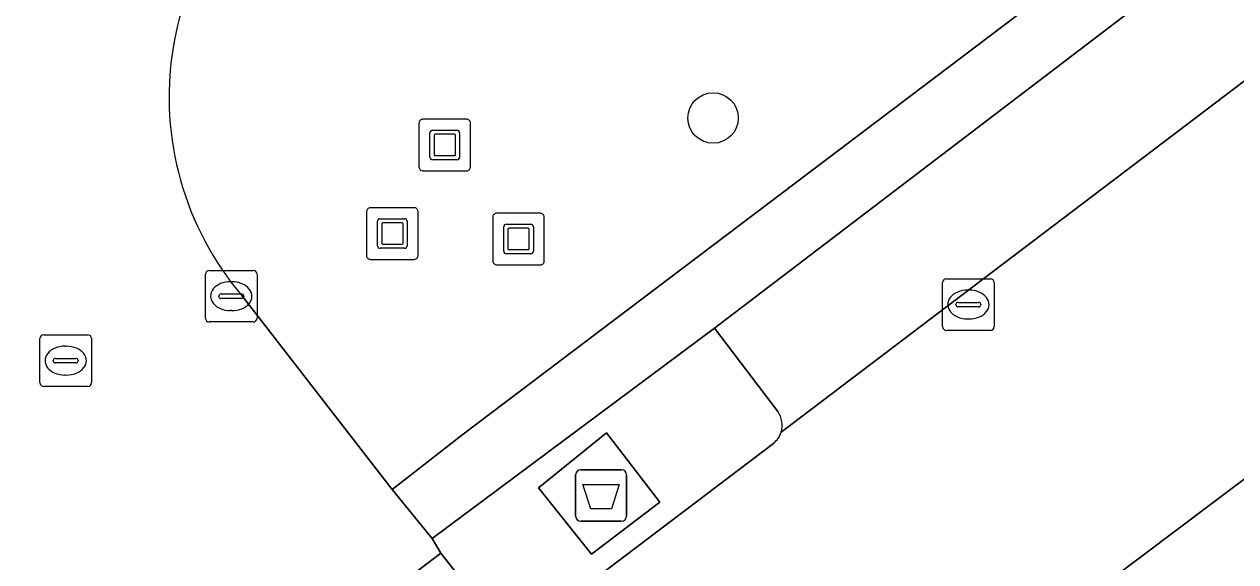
# Model space of a CAD drawing. Extents: x 160030 to 160839, y 385325 to 386450.
# Drawn here: x 160293.06 to 160316.56, y 385979.86 to 385990.28 of the extents above; entities that cross this region are included whole.
import ezdxf

# ---------------------------------------------------------------- set-up
doc = ezdxf.new("R2010")
doc.units = 0
for name, color, linetype in [('IMGEO_Afval_apart_plaats', 7, 'Continuous'), ('IMGEO_Boom', 7, 'Continuous'), ('IMGEO_Groenvoorziening', 7, 'Continuous'), ('IMGEO_Haag', 7, 'Continuous'), ('IMGEO_Kolk', 7, 'Continuous'), ('IMGEO_Kunstobject', 7, 'Continuous'), ('IMGEO_Parkeervlak_open', 7, 'Continuous'), ('IMGEO_Rijbaan_lokaal_open', 7, 'Continuous'), ('IMGEO_Rioolput', 7, 'Continuous'), ('IMGEO_Voetpad_gesloten', 7, 'Continuous'), ('IMGEO_Voetpad_open', 7, 'Continuous')]:
    doc.layers.add(name, color=color, linetype=linetype)

msp = doc.modelspace()

# ---------------------------------------------------------------- linework, layer by layer
at = {"layer": 'IMGEO_Afval_apart_plaats'}
for p, q in [((160303.856, 385981.649), (160304.646, 385981.649)), ((160304.646, 385981.649), (160303.856, 385981.649)), ((160303.756, 385980.749), (160303.756, 385981.549)), ((160303.756, 385981.549), (160303.756, 385980.749)), ((160304.746, 385981.549), (160304.746, 385980.749)), ((160304.746, 385980.749), (160304.746, 385981.549)), ((160304.646, 385980.649), (160303.856, 385980.649)), ((160303.856, 385980.649), (160304.646, 385980.649))]:
    msp.add_line(p, q, dxfattribs=at)
msp.add_lwpolyline([(160303.899, 385981.363), (160304.603, 385981.363), (160304.454, 385980.893), (160304.048, 385980.893), (160303.899, 385981.363)], dxfattribs=at)
for centre, start, end in [((160303.856, 385981.549), 90, 180), ((160303.856, 385981.549), 90, 180), ((160304.646, 385981.549), 0, 90), ((160304.646, 385981.549), 360, 90), ((160303.856, 385980.749), 180, 270), ((160303.856, 385980.749), 180, 270), ((160304.646, 385980.749), 270, 0), ((160304.646, 385980.749), 270, 0)]:
    msp.add_arc(centre, 0.1, start, end, dxfattribs=at)
at = {"layer": 'IMGEO_Boom'}
msp.add_circle((160306.423, 385988.465), 0.489, dxfattribs=at)
at = {"layer": 'IMGEO_Groenvoorziening'}
msp.add_lwpolyline([(160326.78, 385999.882), (160326.893, 385999.983), (160326.181, 386000.938), (160325.898, 386000.723), (160324.95, 386000), (160301.572, 385982.338), (160300.43, 385981.446), (160300.198, 385981.265), (160300.971, 385980.314), (160306.448, 385984.39)], close=True, dxfattribs=at)
at = {"layer": 'IMGEO_Haag'}
msp.add_lwpolyline([(160326.78, 385999.882), (160326.893, 385999.983), (160326.181, 386000.938), (160325.898, 386000.723), (160324.95, 386000), (160301.572, 385982.338), (160300.43, 385981.446), (160300.198, 385981.265), (160300.971, 385980.314), (160306.448, 385984.39)], close=True, dxfattribs=at)
at = {"layer": 'IMGEO_Kolk'}
for p, q in [((160296.575, 385984.586), (160296.575, 385985.438)), ((160296.65, 385985.512), (160297.502, 385985.512)), ((160297.576, 385985.438), (160297.576, 385984.586)), ((160297.063, 385985.292), (160297.088, 385985.292)), ((160310.874, 385984.424), (160310.874, 385985.276)), ((160310.949, 385985.35), (160311.801, 385985.35)), ((160311.875, 385985.276), (160311.875, 385984.424)), ((160296.834, 385985.006), (160296.834, 385985.018)), ((160297.272, 385984.969), (160296.874, 385984.969)), ((160296.877, 385985.055), (160297.275, 385985.055)), ((160297.318, 385985.018), (160297.318, 385985.006)), ((160311.362, 385985.13), (160311.387, 385985.13)), ((160297.086, 385984.732), (160297.061, 385984.732)), ((160311.133, 385984.844), (160311.133, 385984.856)), ((160311.571, 385984.807), (160311.173, 385984.807)), ((160311.176, 385984.893), (160311.574, 385984.893)), ((160311.617, 385984.856), (160311.617, 385984.844)), ((160297.502, 385984.512), (160296.65, 385984.512)), ((160311.385, 385984.57), (160311.36, 385984.57)), ((160311.801, 385984.35), (160310.949, 385984.35))]:
    msp.add_line(p, q, dxfattribs=at)
for points in [[(160296.575, 385984.586), (160296.575, 385985.438)], [(160296.65, 385985.512), (160297.502, 385985.512)], [(160297.576, 385985.438), (160297.576, 385984.586)], [(160310.874, 385984.424), (160310.874, 385985.276)], [(160310.949, 385985.35), (160311.801, 385985.35)], [(160311.875, 385985.276), (160311.875, 385984.424)], [(160297.502, 385984.512), (160296.65, 385984.512)], [(160311.801, 385984.35), (160310.949, 385984.35)]]:
    msp.add_lwpolyline(points, dxfattribs=at)
for centre, radius, start, end in [((160296.652, 385985.436), 0.0765, 91.552, 178.448), ((160296.652, 385985.436), 0.0765, 91.552, 178.448), ((160297.5, 385985.436), 0.0765, 1.552, 88.448), ((160297.5, 385985.436), 0.0765, 1.552, 88.448), ((160310.951, 385985.274), 0.0765, 91.552, 178.448), ((160310.951, 385985.274), 0.0765, 91.552, 178.448), ((160311.799, 385985.274), 0.0765, 1.552, 88.448), ((160311.799, 385985.274), 0.0765, 1.552, 88.448), ((160296.874, 385985.015), 0.0403, 85.8775, 175.7526), ((160296.871, 385985.005), 0.0366, 178.938, 274.7102), ((160297.275, 385985.012), 0.043, 264.8664, 352.4533), ((160297.279, 385985.017), 0.0386, 1.7309, 96.639), ((160311.173, 385984.853), 0.0403, 85.8775, 175.7526), ((160311.17, 385984.843), 0.0366, 178.938, 274.7102), ((160311.574, 385984.85), 0.043, 264.8664, 352.4533), ((160311.578, 385984.855), 0.0386, 1.7309, 96.639), ((160296.652, 385984.588), 0.0765, 181.552, 268.448), ((160296.652, 385984.588), 0.0765, 181.552, 268.448), ((160297.5, 385984.588), 0.0765, 271.552, 358.448), ((160297.5, 385984.588), 0.0765, 271.552, 358.448), ((160310.951, 385984.426), 0.0765, 181.552, 268.448), ((160310.951, 385984.426), 0.0765, 181.552, 268.448), ((160311.799, 385984.426), 0.0765, 271.552, 358.448), ((160311.799, 385984.426), 0.0765, 271.552, 358.448)]:
    msp.add_arc(centre, radius, start, end, dxfattribs=at)
for centre, major_axis, ratio, start_param, end_param in [((160297.062, 385985.012), (-0.387, 0.002), 0.722429, 4.712389, 7.853982), ((160297.087, 385985.012), (-0.39, 0.002), 0.717154, 1.570796, 4.712389), ((160311.361, 385984.85), (-0.387, 0.002), 0.722429, 4.712389, 7.853982), ((160311.386, 385984.85), (-0.39, 0.002), 0.717154, 1.570796, 4.712389)]:
    msp.add_ellipse(centre, major_axis=major_axis, ratio=ratio, start_param=start_param, end_param=end_param, dxfattribs=at)
at = {"layer": 'IMGEO_Kunstobject'}
for p, q in [((160301.633, 385988.442), (160300.792, 385988.442)), ((160301.633, 385988.442), (160300.792, 385988.442)), ((160300.717, 385988.358), (160300.717, 385987.517)), ((160300.717, 385988.358), (160300.717, 385987.517)), ((160300.981, 385988.23), (160301.455, 385988.23)), ((160301.717, 385987.526), (160301.717, 385988.367)), ((160301.717, 385987.526), (160301.717, 385988.367)), ((160300.931, 385987.706), (160300.931, 385988.18)), ((160301.011, 385988.13), (160301.011, 385987.756)), ((160301.405, 385988.15), (160301.031, 385988.15)), ((160301.425, 385987.756), (160301.425, 385988.13)), ((160301.505, 385988.18), (160301.505, 385987.706)), ((160301.031, 385987.736), (160301.405, 385987.736)), ((160301.455, 385987.656), (160300.981, 385987.656)), ((160300.801, 385987.442), (160301.642, 385987.442)), ((160300.801, 385987.442), (160301.642, 385987.442)), ((160299.7, 385986.642), (160299.7, 385985.801)), ((160299.7, 385986.642), (160299.7, 385985.801)), ((160300.616, 385986.726), (160299.775, 385986.726)), ((160300.616, 385986.726), (160299.775, 385986.726)), ((160300.7, 385985.81), (160300.7, 385986.651)), ((160300.7, 385985.81), (160300.7, 385986.651)), ((160303.064, 385986.62), (160302.223, 385986.62)), ((160303.064, 385986.62), (160302.223, 385986.62)), ((160299.914, 385985.99), (160299.914, 385986.464)), ((160299.964, 385986.514), (160300.438, 385986.514)), ((160299.994, 385986.414), (160299.994, 385986.04)), ((160300.388, 385986.434), (160300.014, 385986.434)), ((160300.408, 385986.04), (160300.408, 385986.414)), ((160300.488, 385986.464), (160300.488, 385985.99)), ((160302.148, 385986.536), (160302.148, 385985.695)), ((160302.148, 385986.536), (160302.148, 385985.695)), ((160302.362, 385985.884), (160302.362, 385986.358)), ((160302.412, 385986.408), (160302.886, 385986.408)), ((160302.836, 385986.328), (160302.462, 385986.328)), ((160302.936, 385986.358), (160302.936, 385985.884)), ((160303.148, 385985.704), (160303.148, 385986.545)), ((160303.148, 385985.704), (160303.148, 385986.545)), ((160302.442, 385986.308), (160302.442, 385985.934)), ((160302.856, 385985.934), (160302.856, 385986.308)), ((160300.438, 385985.94), (160299.964, 385985.94)), ((160300.014, 385986.02), (160300.388, 385986.02)), ((160302.462, 385985.914), (160302.836, 385985.914)), ((160299.784, 385985.726), (160300.625, 385985.726)), ((160299.784, 385985.726), (160300.625, 385985.726)), ((160302.232, 385985.62), (160303.073, 385985.62)), ((160302.232, 385985.62), (160303.073, 385985.62)), ((160302.886, 385985.834), (160302.412, 385985.834))]:
    msp.add_line(p, q, dxfattribs=at)
for centre, radius, start, end in [((160300.795, 385988.364), 0.0779, 92.4484, 184.2845), ((160300.795, 385988.364), 0.0779, 92.4484, 184.2845), ((160301.639, 385988.364), 0.0779, 2.4484, 94.2845), ((160301.639, 385988.364), 0.0779, 2.4484, 94.2845), ((160300.981, 385988.18), 0.05, 90, 180), ((160301.455, 385988.18), 0.05, 360, 90), ((160301.031, 385988.13), 0.02, 90, 180), ((160301.405, 385988.13), 0.02, 360, 90), ((160301.031, 385987.756), 0.02, 180, 270), ((160301.405, 385987.756), 0.02, 270, 0), ((160300.795, 385987.52), 0.0779, 182.4484, 274.2845), ((160300.795, 385987.52), 0.0779, 182.4484, 274.2845), ((160300.981, 385987.706), 0.05, 180, 270), ((160301.455, 385987.706), 0.05, 270, 0), ((160301.639, 385987.52), 0.0779, 272.4484, 4.2845), ((160301.639, 385987.52), 0.0779, 272.4484, 4.2845), ((160299.778, 385986.648), 0.0779, 92.4484, 184.2845), ((160299.778, 385986.648), 0.0779, 92.4484, 184.2845), ((160300.622, 385986.648), 0.0779, 2.4484, 94.2845), ((160300.622, 385986.648), 0.0779, 2.4484, 94.2845), ((160302.226, 385986.542), 0.0779, 92.4484, 184.2845), ((160302.226, 385986.542), 0.0779, 92.4484, 184.2845), ((160303.07, 385986.542), 0.0779, 2.4484, 94.2845), ((160303.07, 385986.542), 0.0779, 2.4484, 94.2845), ((160299.964, 385986.464), 0.05, 90, 180), ((160300.014, 385986.414), 0.02, 90, 180), ((160300.388, 385986.414), 0.02, 360, 90), ((160300.438, 385986.464), 0.05, 360, 90), ((160302.412, 385986.358), 0.05, 90, 180), ((160302.462, 385986.308), 0.02, 90, 180), ((160302.836, 385986.308), 0.02, 360, 90), ((160302.886, 385986.358), 0.05, 360, 90), ((160299.964, 385985.99), 0.05, 180, 270), ((160300.014, 385986.04), 0.02, 180, 270), ((160300.388, 385986.04), 0.02, 270, 0), ((160300.438, 385985.99), 0.05, 270, 0), ((160302.412, 385985.884), 0.05, 180, 270), ((160302.462, 385985.934), 0.02, 180, 270), ((160302.836, 385985.934), 0.02, 270, 0), ((160302.886, 385985.884), 0.05, 270, 0), ((160299.778, 385985.804), 0.0779, 182.4484, 274.2845), ((160299.778, 385985.804), 0.0779, 182.4484, 274.2845), ((160300.622, 385985.804), 0.0779, 272.4484, 4.2845), ((160300.622, 385985.804), 0.0779, 272.4484, 4.2845), ((160302.226, 385985.698), 0.0779, 182.4484, 274.2845), ((160302.226, 385985.698), 0.0779, 182.4484, 274.2845), ((160303.07, 385985.698), 0.0779, 272.4484, 4.2845), ((160303.07, 385985.698), 0.0779, 272.4484, 4.2845)]:
    msp.add_arc(centre, radius, start, end, dxfattribs=at)
at = {"layer": 'IMGEO_Parkeervlak_open'}
for points in [[(160328.26, 385997.929), (160326.78, 385999.882), (160306.448, 385984.39), (160307.676, 385982.776)], [(160307.743, 385982.375), (160328.26, 385997.929)], [(160351.422, 385967.377), (160328.26, 385997.929), (160307.743, 385982.375)], [(160307.594, 385982.16), (160303.438, 385979.012)], [(160301.963, 385978.996), (160301.836, 385979.151), (160301.142, 385980.03), (160297.464, 385977.233), (160325.133, 385940.705), (160328.828, 385943.51), (160325.391, 385947.963), (160325.679, 385948.172), (160325.832, 385947.978), (160351.422, 385967.377)]]:
    msp.add_lwpolyline(points, dxfattribs=at)
for points in [[(160312.451, 385965.753), (160312.258, 385965.613), (160312.071, 385965.477), (160306.025, 385973.399), (160306.223, 385973.56), (160306.407, 385973.709), (160328.324, 385990.186), (160334.411, 385982.089)], [(160306.407, 385973.709), (160306.578, 385973.484), (160312.305, 385965.945), (160312.451, 385965.753), (160334.411, 385982.089), (160328.324, 385990.186)]]:
    msp.add_lwpolyline(points, close=True, dxfattribs=at)
for centre, radius, start, end in [((160307.314, 385982.509), 0.45, 342.607, 36.364), ((160307.312, 385982.515), 0.453, 308.4969, 342.0574)]:
    msp.add_arc(centre, radius, start, end, dxfattribs=at)
at = {"layer": 'IMGEO_Rijbaan_lokaal_open'}
msp.add_lwpolyline([(160290.782, 385981.805), (160295.521, 385975.755), (160297.464, 385977.233), (160301.142, 385980.03), (160300.971, 385980.314), (160300.198, 385981.265), (160297.279, 385985.024)], dxfattribs=at)
msp.add_arc((160301.821, 385988.871), 5.952, 122.0347, 220.261, dxfattribs=at)
at = {"layer": 'IMGEO_Rioolput'}
for p, q in [((160293.438, 385984.263), (160294.29, 385984.263)), ((160293.363, 385983.337), (160293.363, 385984.189)), ((160293.851, 385984.043), (160293.876, 385984.043)), ((160294.364, 385984.189), (160294.364, 385983.337)), ((160293.622, 385983.757), (160293.622, 385983.769)), ((160293.665, 385983.806), (160294.063, 385983.806)), ((160294.106, 385983.769), (160294.106, 385983.757)), ((160294.06, 385983.72), (160293.662, 385983.72)), ((160293.874, 385983.483), (160293.849, 385983.483)), ((160294.29, 385983.263), (160293.438, 385983.263))]:
    msp.add_line(p, q, dxfattribs=at)
for points in [[(160293.438, 385984.263), (160294.29, 385984.263)], [(160293.363, 385983.337), (160293.363, 385984.189)], [(160294.364, 385984.189), (160294.364, 385983.337)], [(160294.29, 385983.263), (160293.438, 385983.263)]]:
    msp.add_lwpolyline(points, dxfattribs=at)
for centre, radius, start, end in [((160293.44, 385984.187), 0.0765, 91.552, 178.448), ((160293.44, 385984.187), 0.0765, 91.552, 178.448), ((160294.288, 385984.187), 0.0765, 1.552, 88.448), ((160294.288, 385984.187), 0.0765, 1.552, 88.448), ((160293.662, 385983.766), 0.0403, 85.8775, 175.7526), ((160293.659, 385983.756), 0.0366, 178.938, 274.7102), ((160294.063, 385983.763), 0.043, 264.8664, 352.4533), ((160294.067, 385983.768), 0.0386, 1.7309, 96.639), ((160293.44, 385983.339), 0.0765, 181.552, 268.448), ((160293.44, 385983.339), 0.0765, 181.552, 268.448), ((160294.288, 385983.339), 0.0765, 271.552, 358.448), ((160294.288, 385983.339), 0.0765, 271.552, 358.448)]:
    msp.add_arc(centre, radius, start, end, dxfattribs=at)
for centre, major_axis, ratio, start_param, end_param in [((160293.85, 385983.763), (-0.387, 0.002), 0.722429, 4.712389, 7.853982), ((160293.875, 385983.763), (-0.39, 0.002), 0.717154, 1.570796, 4.712389)]:
    msp.add_ellipse(centre, major_axis=major_axis, ratio=ratio, start_param=start_param, end_param=end_param, dxfattribs=at)
at = {"layer": 'IMGEO_Voetpad_gesloten'}
msp.add_lwpolyline([(160304.063, 385980.011), (160305.389, 385981.019), (160304.353, 385982.364), (160303.035, 385981.3)], close=True, dxfattribs=at)
at = {"layer": 'IMGEO_Voetpad_open'}
for points in [[(160297.279, 385985.024), (160300.198, 385981.265), (160300.43, 385981.446), (160301.572, 385982.338), (160324.95, 386000)], [(160307.676, 385982.776), (160306.448, 385984.39), (160300.971, 385980.314), (160301.142, 385980.03), (160301.836, 385979.151), (160301.963, 385978.996)], [(160303.438, 385979.012), (160307.594, 385982.16)]]:
    msp.add_lwpolyline(points, dxfattribs=at)
msp.add_lwpolyline([(160304.063, 385980.011), (160303.035, 385981.3), (160304.353, 385982.364), (160305.389, 385981.019)], close=True, dxfattribs=at)
for centre, radius, start, end in [((160301.821, 385988.871), 5.952, 122.0347, 220.261), ((160307.314, 385982.509), 0.45, 342.607, 36.364), ((160307.312, 385982.515), 0.453, 308.4969, 342.0574)]:
    msp.add_arc(centre, radius, start, end, dxfattribs=at)

doc.saveas('drawing.dxf')
